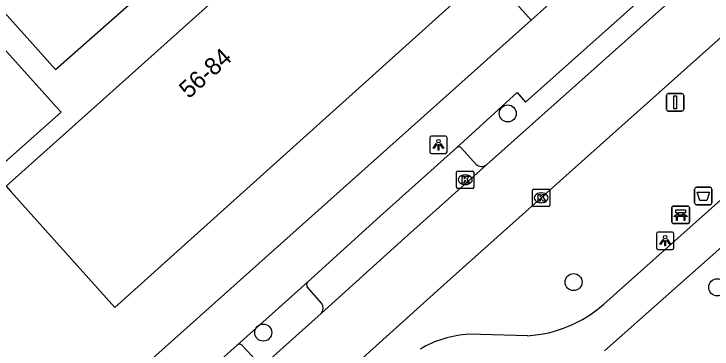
# Model space of a CAD drawing. Extents: x 162172 to 163187, y 382874 to 383684.
# Drawn here: x 162616.09 to 162656.16, y 383235.01 to 383254.23 of the extents above; entities that cross this region are included whole.
import ezdxf

# ---------------------------------------------------------------- set-up
doc = ezdxf.new("R2010")
doc.units = 0
for name, color, linetype in [('IMGEO_Afvalbak', 7, 'Continuous'), ('IMGEO_Bank', 7, 'Continuous'), ('IMGEO_Boom', 7, 'Continuous'), ('IMGEO_Kolk', 7, 'Continuous'), ('IMGEO_Lichtpunt', 7, 'Continuous'), ('IMGEO_Pand', 7, 'Continuous'), ('IMGEO_Pand_nummerreeks', 7, 'Continuous'), ('IMGEO_Rijbaan_lokaal_open', 7, 'Continuous'), ('IMGEO_Verkeersbordpaal', 7, 'Continuous'), ('IMGEO_Voetpad_gesloten', 7, 'Continuous'), ('IMGEO_Voetpad_open', 7, 'Continuous')]:
    doc.layers.add(name, color=color, linetype=linetype)

msp = doc.modelspace()

# ---------------------------------------------------------------- linework, layer by layer
at = {"layer": 'IMGEO_Afvalbak'}
for p, q in [((162655.163, 383243.391), (162655.163, 383244.191)), ((162655.163, 383244.191), (162655.163, 383243.391)), ((162655.263, 383244.291), (162656.053, 383244.291)), ((162656.053, 383244.291), (162655.263, 383244.291)), ((162656.153, 383244.191), (162656.153, 383243.391)), ((162656.153, 383243.391), (162656.153, 383244.191)), ((162656.053, 383243.291), (162655.263, 383243.291)), ((162655.263, 383243.291), (162656.053, 383243.291))]:
    msp.add_line(p, q, dxfattribs=at)
msp.add_lwpolyline([(162655.306, 383244.005), (162656.01, 383244.005), (162655.861, 383243.535), (162655.455, 383243.535), (162655.306, 383244.005)], dxfattribs=at)
for centre, start, end in [((162655.263, 383244.191), 90, 180), ((162655.263, 383244.191), 90, 180), ((162656.053, 383244.191), 0, 90), ((162656.053, 383244.191), 360, 90), ((162655.263, 383243.391), 180, 270), ((162655.263, 383243.391), 180, 270), ((162656.053, 383243.391), 270, 0), ((162656.053, 383243.391), 270, 0)]:
    msp.add_arc(centre, 0.1, start, end, dxfattribs=at)
at = {"layer": 'IMGEO_Bank'}
for p, q in [((162653.936, 383243.212), (162654.777, 383243.212)), ((162654.777, 383243.212), (162653.936, 383243.212)), ((162653.861, 383242.287), (162653.861, 383243.128)), ((162653.861, 383243.128), (162653.861, 383242.287)), ((162654.17, 383242.718), (162654.17, 383242.824)), ((162654.214, 383242.824), (162654.214, 383242.718)), ((162654.502, 383242.83), (162654.22, 383242.83)), ((162654.508, 383242.718), (162654.508, 383242.824)), ((162654.552, 383242.824), (162654.552, 383242.718)), ((162654.861, 383243.137), (162654.861, 383242.296)), ((162654.861, 383242.296), (162654.861, 383243.137)), ((162654.558, 383242.61), (162654.165, 383242.61)), ((162654.22, 383242.712), (162654.502, 383242.712)), ((162654.786, 383242.212), (162653.945, 383242.212)), ((162653.945, 383242.212), (162654.786, 383242.212))]:
    msp.add_line(p, q, dxfattribs=at)
for points in [[(162654.164, 383242.83), (162654.078, 383242.83), (162654.078, 383242.991), (162654.641, 383242.991), (162654.641, 383242.83), (162654.558, 383242.83)], [(162654.108, 383242.61), (162653.966, 383242.61), (162654.078, 383242.712), (162654.164, 383242.712)], [(162654.158, 383242.603), (162654.158, 383242.396), (162654.115, 383242.396), (162654.115, 383242.603)], [(162654.558, 383242.712), (162654.641, 383242.712), (162654.753, 383242.61), (162654.614, 383242.61)], [(162654.608, 383242.603), (162654.608, 383242.396), (162654.564, 383242.396), (162654.564, 383242.603)]]:
    msp.add_lwpolyline(points, dxfattribs=at)
for centre, radius, start, end in [((162653.939, 383243.134), 0.0779, 92.4484, 184.2845), ((162653.939, 383243.134), 0.0779, 92.4484, 184.2845), ((162654.783, 383243.134), 0.0779, 2.4484, 94.2845), ((162654.783, 383243.134), 0.0779, 2.4484, 94.2845), ((162654.163, 383242.823), 0.00671, 2.8957, 87.1043), ((162654.22, 383242.823), 0.00671, 92.8957, 177.1043), ((162654.502, 383242.823), 0.00671, 2.8957, 87.1043), ((162654.559, 383242.823), 0.00671, 92.8957, 177.1043), ((162654.108, 383242.603), 0.00671, 2.8957, 87.1043), ((162654.165, 383242.603), 0.00671, 92.8957, 177.1043), ((162654.163, 383242.719), 0.00671, 272.8957, 357.1043), ((162654.22, 383242.719), 0.00671, 182.8957, 267.1043), ((162654.502, 383242.719), 0.00671, 272.8957, 357.1043), ((162654.559, 383242.719), 0.00671, 182.8957, 267.1043), ((162654.557, 383242.603), 0.00671, 2.8957, 87.1043), ((162654.614, 383242.603), 0.00671, 92.8957, 177.1043), ((162653.939, 383242.29), 0.0779, 182.4484, 274.2845), ((162653.939, 383242.29), 0.0779, 182.4484, 274.2845), ((162654.783, 383242.29), 0.0779, 272.4484, 4.2845), ((162654.783, 383242.29), 0.0779, 272.4484, 4.2845)]:
    msp.add_arc(centre, radius, start, end, dxfattribs=at)
at = {"layer": 'IMGEO_Boom'}
for centre in [(162644.436, 383248.528), (162648.216, 383238.854), (162656.464, 383238.554), (162630.401, 383235.955)]:
    msp.add_circle(centre, 0.489, dxfattribs=at)
at = {"layer": 'IMGEO_Kolk'}
for p, q in [((162641.572, 383245.224), (162642.424, 383245.224)), ((162641.497, 383244.298), (162641.497, 383245.15)), ((162641.985, 383245.004), (162642.01, 383245.004)), ((162642.498, 383245.15), (162642.498, 383244.298)), ((162642.008, 383244.444), (162641.983, 383244.444)), ((162642.424, 383244.224), (162641.572, 383244.224)), ((162645.857, 383243.261), (162645.857, 383244.113)), ((162645.932, 383244.187), (162646.784, 383244.187)), ((162646.858, 383244.113), (162646.858, 383243.261)), ((162646.345, 383243.967), (162646.37, 383243.967)), ((162646.784, 383243.187), (162645.932, 383243.187)), ((162646.368, 383243.407), (162646.343, 383243.407))]:
    msp.add_line(p, q, dxfattribs=at)
for points in [[(162641.572, 383245.224), (162642.424, 383245.224)], [(162641.497, 383244.298), (162641.497, 383245.15)], [(162641.818, 383244.924), (162641.941, 383244.924), (162641.941, 383244.773), (162642.071, 383244.924), (162642.235, 383244.924), (162642.089, 383244.773), (162642.242, 383244.524), (162642.09, 383244.524), (162642.005, 383244.688), (162641.941, 383244.621), (162641.941, 383244.524), (162641.818, 383244.524), (162641.818, 383244.924)], [(162642.498, 383245.15), (162642.498, 383244.298)], [(162642.424, 383244.224), (162641.572, 383244.224)], [(162645.857, 383243.261), (162645.857, 383244.113)], [(162645.932, 383244.187), (162646.784, 383244.187)], [(162646.858, 383244.113), (162646.858, 383243.261)], [(162646.178, 383243.887), (162646.301, 383243.887), (162646.301, 383243.736), (162646.431, 383243.887), (162646.595, 383243.887), (162646.449, 383243.736), (162646.602, 383243.487), (162646.45, 383243.487), (162646.365, 383243.651), (162646.301, 383243.584), (162646.301, 383243.487), (162646.178, 383243.487), (162646.178, 383243.887)], [(162646.784, 383243.187), (162645.932, 383243.187)]]:
    msp.add_lwpolyline(points, dxfattribs=at)
for centre, start, end in [((162641.574, 383245.148), 91.552, 178.448), ((162641.574, 383245.148), 91.552, 178.448), ((162642.422, 383245.148), 1.552, 88.448), ((162642.422, 383245.148), 1.552, 88.448), ((162641.574, 383244.3), 181.552, 268.448), ((162641.574, 383244.3), 181.552, 268.448), ((162642.422, 383244.3), 271.552, 358.448), ((162642.422, 383244.3), 271.552, 358.448), ((162645.934, 383244.111), 91.552, 178.448), ((162645.934, 383244.111), 91.552, 178.448), ((162646.782, 383244.111), 1.552, 88.448), ((162646.782, 383244.111), 1.552, 88.448), ((162645.934, 383243.263), 181.552, 268.448), ((162645.934, 383243.263), 181.552, 268.448), ((162646.782, 383243.263), 271.552, 358.448), ((162646.782, 383243.263), 271.552, 358.448)]:
    msp.add_arc(centre, 0.0765, start, end, dxfattribs=at)
for centre, major_axis, ratio, start_param, end_param in [((162641.984, 383244.724), (-0.387, 0.002), 0.722429, 4.712389, 7.853982), ((162642.009, 383244.724), (-0.39, 0.002), 0.717154, 1.570796, 4.712389), ((162646.344, 383243.687), (-0.387, 0.002), 0.722429, 4.712389, 7.853982), ((162646.369, 383243.687), (-0.39, 0.002), 0.717154, 1.570796, 4.712389)]:
    msp.add_ellipse(centre, major_axis=major_axis, ratio=ratio, start_param=start_param, end_param=end_param, dxfattribs=at)
at = {"layer": 'IMGEO_Lichtpunt'}
for p, q in [((162640.862, 383247.232), (162640.054, 383247.232)), ((162640.862, 383247.232), (162640.054, 383247.232)), ((162639.96, 383247.137), (162639.96, 383246.33)), ((162639.96, 383247.137), (162639.96, 383246.33)), ((162640.956, 383246.33), (162640.956, 383247.137)), ((162640.956, 383246.33), (162640.956, 383247.137)), ((162640.054, 383246.236), (162640.862, 383246.236)), ((162640.054, 383246.236), (162640.862, 383246.236)), ((162652.976, 383241.631), (162652.976, 383240.824)), ((162652.976, 383241.631), (162652.976, 383240.824)), ((162653.878, 383241.726), (162653.07, 383241.726)), ((162653.878, 383241.726), (162653.07, 383241.726)), ((162653.972, 383240.824), (162653.972, 383241.631)), ((162653.972, 383240.824), (162653.972, 383241.631)), ((162653.07, 383240.73), (162653.878, 383240.73)), ((162653.07, 383240.73), (162653.878, 383240.73))]:
    msp.add_line(p, q, dxfattribs=at)
for points in [[(162640.334, 383246.801), (162640.373, 383246.773), (162640.185, 383246.511), (162640.147, 383246.538), (162640.334, 383246.801)], [(162640.546, 383246.773), (162640.584, 383246.8), (162640.771, 383246.538), (162640.732, 383246.51), (162640.546, 383246.773)], [(162640.436, 383246.753), (162640.483, 383246.753), (162640.483, 383246.431), (162640.436, 383246.431), (162640.436, 383246.753)], [(162653.35, 383241.295), (162653.389, 383241.267), (162653.201, 383241.005), (162653.163, 383241.032), (162653.35, 383241.295)], [(162653.452, 383241.247), (162653.499, 383241.247), (162653.499, 383240.925), (162653.452, 383240.925), (162653.452, 383241.247)], [(162653.562, 383241.267), (162653.6, 383241.294), (162653.787, 383241.032), (162653.748, 383241.004), (162653.562, 383241.267)]]:
    msp.add_lwpolyline(points, dxfattribs=at)
for centre in [(162640.459, 383246.935), (162653.475, 383241.429)]:
    msp.add_circle(centre, 0.0994, dxfattribs=at)
for centre, start, end in [((162640.054, 383247.137), 90, 180), ((162640.054, 383247.137), 90, 180), ((162640.862, 383247.137), 0, 90), ((162640.862, 383247.137), 0, 90), ((162640.054, 383246.33), 180, 270), ((162640.054, 383246.33), 180, 270), ((162640.862, 383246.33), 270, 0), ((162640.862, 383246.33), 270, 360), ((162653.07, 383241.631), 90, 180), ((162653.07, 383241.631), 90, 180), ((162653.878, 383241.631), 0, 90), ((162653.878, 383241.631), 0, 90), ((162653.07, 383240.824), 180, 270), ((162653.07, 383240.824), 180, 270), ((162653.878, 383240.824), 270, 0), ((162653.878, 383240.824), 270, 360)]:
    msp.add_arc(centre, 0.0946, start, end, dxfattribs=at)
at = {"layer": 'IMGEO_Pand'}
for points in [[(162615.906, 383244.052), (162621.888, 383237.399), (162635.901, 383250), (162642.397, 383255.842), (162636.224, 383262.78), (162621.949, 383250), (162615.638, 383244.35), (162615.906, 383244.052)], [(162618.517, 383248.913), (162617.541, 383250), (162612.456, 383255.66), (162606.162, 383250), (162598.611, 383243.209), (162604.667, 383236.552), (162604.912, 383236.283), (162618.793, 383248.606), (162618.517, 383248.913)]]:
    msp.add_lwpolyline(points, dxfattribs=at)
at = {"layer": 'IMGEO_Rijbaan_lokaal_open'}
for points in [[(162594.538, 383197.307), (162598.429, 383200.785), (162614.417, 383215.084), (162631.839, 383230.648), (162640.771, 383238.704), (162646.358, 383243.687), (162663.821, 383259.29), (162676.816, 383270.908), (162691.32, 383283.864), (162708.036, 383298.826), (162711.785, 383302.188)], [(162643.213, 383245.586), (162655.209, 383256.285)], [(162643.213, 383245.586), (162638.32, 383241.206), (162633.717, 383237.061)], [(162633.717, 383237.061), (162630.627, 383234.286)]]:
    msp.add_lwpolyline(points, dxfattribs=at)
at = {"layer": 'IMGEO_Verkeersbordpaal'}
for p, q in [((162653.648, 383249.666), (162654.438, 383249.666)), ((162654.438, 383249.666), (162653.648, 383249.666)), ((162653.548, 383248.766), (162653.548, 383249.566)), ((162653.548, 383249.566), (162653.548, 383248.766)), ((162654.538, 383249.566), (162654.538, 383248.766)), ((162654.538, 383248.766), (162654.538, 383249.566)), ((162654.438, 383248.666), (162653.648, 383248.666)), ((162653.648, 383248.666), (162654.438, 383248.666))]:
    msp.add_line(p, q, dxfattribs=at)
msp.add_lwpolyline([(162653.968, 383249.541), (162654.118, 383249.541), (162654.118, 383248.791), (162653.968, 383248.791), (162653.968, 383249.541)], dxfattribs=at)
for centre, start, end in [((162653.648, 383249.566), 90, 180), ((162653.648, 383249.566), 90, 180), ((162654.438, 383249.566), 0, 90), ((162654.438, 383249.566), 360, 90), ((162653.648, 383248.766), 180, 270), ((162653.648, 383248.766), 180, 270), ((162654.438, 383248.766), 270, 0), ((162654.438, 383248.766), 270, 0)]:
    msp.add_arc(centre, 0.1, start, end, dxfattribs=at)
at = {"layer": 'IMGEO_Voetpad_gesloten'}
for points in [[(162675.141, 383259.933), (162661.088, 383247.513), (162649.954, 383237.59)], [(162649.984, 383234.92), (162662.446, 383245.946)], [(162645.574, 383235.78), (162642.213, 383235.857)]]:
    msp.add_lwpolyline(points, dxfattribs=at)
for centre, radius, start, end in [((162645.14, 383243.034), 7.267, 273.4218, 311.4831), ((162642.538, 383229.699), 6.167, 93.0202, 120.4683)]:
    msp.add_arc(centre, radius, start, end, dxfattribs=at)
at = {"layer": 'IMGEO_Voetpad_open'}
for points in [[(162628.751, 383264.281), (162633.041, 383268.07), (162645.781, 383253.871)], [(162611.913, 383258.37), (162618.478, 383251.04), (162624.773, 383256.621), (162622.698, 383259.014), (162623.728, 383259.935)], [(162641.497, 383246.561), (162644.968, 383249.728), (162645.447, 383249.179), (162654.428, 383257.184), (162655.209, 383256.285)], [(162646.673, 383254.691), (162645.781, 383253.871)], [(162645.781, 383253.871), (162641.443, 383250), (162588.21, 383202.497), (162586.39, 383200.872)], [(162632.946, 383238.857), (162637.109, 383242.634), (162641.497, 383246.561)], [(162641.779, 383246.543), (162642.618, 383245.602)], [(162628.902, 383235.243), (162632.946, 383238.857)], [(162633.769, 383237.631), (162632.929, 383238.577)], [(162624.818, 383231.582), (162628.902, 383235.243)], [(162629.179, 383235.233), (162630.031, 383234.326)]]:
    msp.add_lwpolyline(points, dxfattribs=at)
for centre, radius, start, end in [((162641.629, 383246.408), 0.202, 41.8961, 130.7995), ((162642.925, 383245.959), 0.471, 229.2709, 307.6483), ((162633.112, 383238.706), 0.224, 137.7317, 215.3195), ((162633.331, 383237.384), 0.503, 320.1062, 29.4686), ((162629.034, 383235.069), 0.218, 48.5492, 127.3157)]:
    msp.add_arc(centre, radius, start, end, dxfattribs=at)

# ---------------------------------------------------------------- texts
at = {"layer": 'IMGEO_Pand_nummerreeks'}
msp.add_text('56-84', height=1, rotation=41.8371, dxfattribs=at).set_placement((162626.125, 383249.335))

doc.saveas('drawing.dxf')
